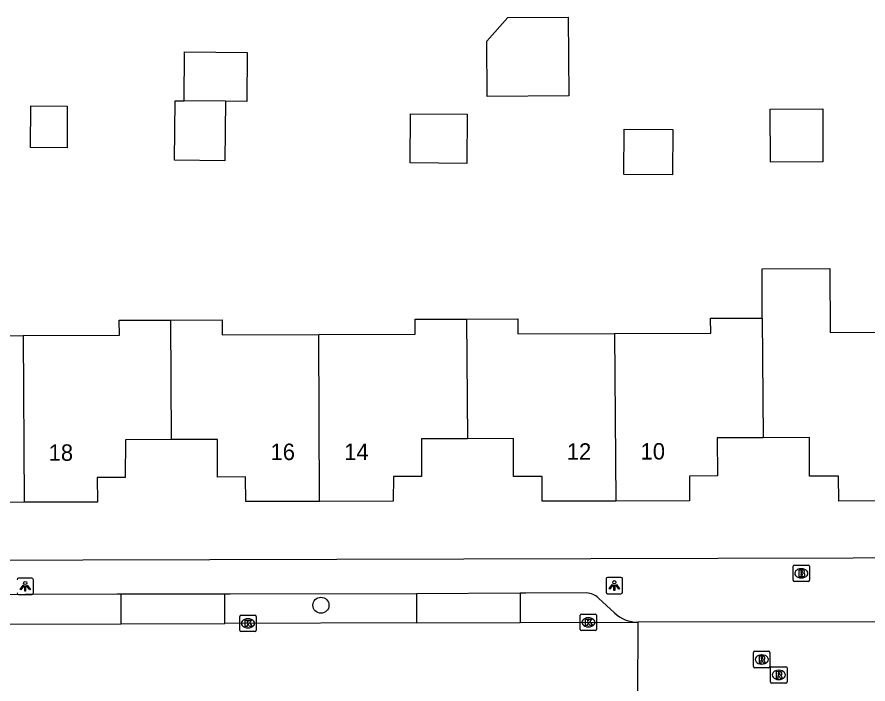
# Model space of a CAD drawing. Extents: x 160457 to 162082, y 388340 to 389736.
# Drawn here: x 160903.6 to 160955.3, y 388623.8 to 388664.4 of the extents above; entities that cross this region are included whole.
import ezdxf

# ---------------------------------------------------------------- set-up
doc = ezdxf.new("R2010")
doc.units = 0
for name, color, linetype in [('IMGEO_Boom', 7, 'Continuous'), ('IMGEO_Brandkraan', 7, 'Continuous'), ('IMGEO_Kolk', 7, 'Continuous'), ('IMGEO_Lichtpunt', 7, 'Continuous'), ('IMGEO_Pand', 7, 'Continuous'), ('IMGEO_Pand_nummerreeks', 7, 'Continuous'), ('IMGEO_Parkeervlak_open', 7, 'Continuous'), ('IMGEO_Rijbaan_lokaal_open', 7, 'Continuous'), ('IMGEO_Rioolput', 7, 'Continuous'), ('IMGEO_Voetpad_open', 7, 'Continuous')]:
    doc.layers.add(name, color=color, linetype=linetype)

msp = doc.modelspace()

# ---------------------------------------------------------------- linework, layer by layer
at = {"layer": 'IMGEO_Boom'}
msp.add_circle((160922.058, 388628.603), 0.489, dxfattribs=at)
at = {"layer": 'IMGEO_Brandkraan'}
for p, q in [((160950.865, 388631.045), (160951.717, 388631.045)), ((160950.79, 388630.119), (160950.79, 388630.971)), ((160951.278, 388630.825), (160951.303, 388630.825)), ((160951.791, 388630.971), (160951.791, 388630.119)), ((160951.717, 388630.045), (160950.865, 388630.045)), ((160951.301, 388630.265), (160951.276, 388630.265))]:
    msp.add_line(p, q, dxfattribs=at)
for points in [[(160950.865, 388631.045), (160951.717, 388631.045)], [(160950.79, 388630.119), (160950.79, 388630.971)], [(160951.138, 388630.745), (160951.138, 388630.345), (160951.351, 388630.345)], [(160951.369, 388630.745), (160951.138, 388630.745)], [(160951.317, 388630.664), (160951.263, 388630.664), (160951.263, 388630.588)], [(160951.263, 388630.588), (160951.316, 388630.588)], [(160951.325, 388630.512), (160951.263, 388630.512), (160951.263, 388630.431)], [(160951.791, 388630.971), (160951.791, 388630.119)], [(160951.717, 388630.045), (160950.865, 388630.045)], [(160951.263, 388630.431), (160951.325, 388630.431)]]:
    msp.add_lwpolyline(points, dxfattribs=at)
for centre, radius, start, end in [((160950.867, 388630.969), 0.0765, 91.552, 178.448), ((160950.867, 388630.969), 0.0765, 91.552, 178.448), ((160951.715, 388630.969), 0.0765, 1.552, 88.448), ((160951.715, 388630.969), 0.0765, 1.552, 88.448), ((160951.318, 388630.626), 0.0379, 267.8285, 90.9355), ((160951.326, 388630.471), 0.0404, 269.8759, 90.5077), ((160951.373, 388630.6), 0.145, 59.4692, 91.5367), ((160951.398, 388630.647), 0.0922, 285.5137, 58.1501), ((160951.403, 388630.455), 0.105, 301.3115, 78.989), ((160950.867, 388630.121), 0.0765, 181.552, 268.448), ((160950.867, 388630.121), 0.0765, 181.552, 268.448), ((160951.357, 388630.596), 0.251, 268.6676, 293.5347), ((160951.715, 388630.121), 0.0765, 271.552, 358.448), ((160951.715, 388630.121), 0.0765, 271.552, 358.448)]:
    msp.add_arc(centre, radius, start, end, dxfattribs=at)
for centre, major_axis, ratio, start_param, end_param in [((160951.277, 388630.545), (-0.387, 0.002), 0.722429, 4.712389, 7.853982), ((160951.302, 388630.545), (-0.39, 0.002), 0.717154, 1.570796, 4.712389)]:
    msp.add_ellipse(centre, major_axis=major_axis, ratio=ratio, start_param=start_param, end_param=end_param, dxfattribs=at)
at = {"layer": 'IMGEO_Kolk'}
for p, q in [((160917.119, 388627.075), (160917.119, 388627.927)), ((160917.194, 388628.001), (160918.046, 388628.001)), ((160918.12, 388627.927), (160918.12, 388627.075)), ((160937.832, 388627.136), (160937.832, 388627.988)), ((160937.907, 388628.062), (160938.759, 388628.062)), ((160938.833, 388627.988), (160938.833, 388627.136)), ((160917.607, 388627.781), (160917.632, 388627.781)), ((160938.32, 388627.842), (160938.345, 388627.842)), ((160918.046, 388627.001), (160917.194, 388627.001)), ((160917.63, 388627.221), (160917.605, 388627.221)), ((160938.759, 388627.062), (160937.907, 388627.062)), ((160938.343, 388627.282), (160938.318, 388627.282))]:
    msp.add_line(p, q, dxfattribs=at)
for points in [[(160917.119, 388627.075), (160917.119, 388627.927)], [(160917.194, 388628.001), (160918.046, 388628.001)], [(160918.12, 388627.927), (160918.12, 388627.075)], [(160937.832, 388627.136), (160937.832, 388627.988)], [(160937.907, 388628.062), (160938.759, 388628.062)], [(160938.833, 388627.988), (160938.833, 388627.136)], [(160917.44, 388627.701), (160917.563, 388627.701), (160917.563, 388627.55), (160917.693, 388627.701), (160917.857, 388627.701), (160917.711, 388627.55), (160917.864, 388627.301), (160917.712, 388627.301), (160917.627, 388627.465), (160917.563, 388627.398), (160917.563, 388627.301), (160917.44, 388627.301), (160917.44, 388627.701)], [(160938.153, 388627.762), (160938.276, 388627.762), (160938.276, 388627.611), (160938.406, 388627.762), (160938.57, 388627.762), (160938.424, 388627.611), (160938.577, 388627.362), (160938.425, 388627.362), (160938.34, 388627.526), (160938.276, 388627.459), (160938.276, 388627.362), (160938.153, 388627.362), (160938.153, 388627.762)], [(160918.046, 388627.001), (160917.194, 388627.001)], [(160938.759, 388627.062), (160937.907, 388627.062)]]:
    msp.add_lwpolyline(points, dxfattribs=at)
for centre, start, end in [((160917.196, 388627.925), 91.552, 178.448), ((160917.196, 388627.925), 91.552, 178.448), ((160918.044, 388627.925), 1.552, 88.448), ((160918.044, 388627.925), 1.552, 88.448), ((160937.909, 388627.986), 91.552, 178.448), ((160937.909, 388627.986), 91.552, 178.448), ((160938.757, 388627.986), 1.552, 88.448), ((160938.757, 388627.986), 1.552, 88.448), ((160917.196, 388627.077), 181.552, 268.448), ((160917.196, 388627.077), 181.552, 268.448), ((160918.044, 388627.077), 271.552, 358.448), ((160918.044, 388627.077), 271.552, 358.448), ((160937.909, 388627.138), 181.552, 268.448), ((160937.909, 388627.138), 181.552, 268.448), ((160938.757, 388627.138), 271.552, 358.448), ((160938.757, 388627.138), 271.552, 358.448)]:
    msp.add_arc(centre, 0.0765, start, end, dxfattribs=at)
for centre, major_axis, ratio, start_param, end_param in [((160917.606, 388627.501), (-0.387, 0.002), 0.722429, 4.712389, 7.853982), ((160917.631, 388627.501), (-0.39, 0.002), 0.717154, 1.570796, 4.712389), ((160938.319, 388627.562), (-0.387, 0.002), 0.722429, 4.712389, 7.853982), ((160938.344, 388627.562), (-0.39, 0.002), 0.717154, 1.570796, 4.712389)]:
    msp.add_ellipse(centre, major_axis=major_axis, ratio=ratio, start_param=start_param, end_param=end_param, dxfattribs=at)
at = {"layer": 'IMGEO_Lichtpunt'}
for p, q in [((160904.466, 388630.252), (160903.658, 388630.252)), ((160904.466, 388630.252), (160903.658, 388630.252)), ((160904.56, 388629.35), (160904.56, 388630.157)), ((160904.56, 388629.35), (160904.56, 388630.157)), ((160939.409, 388630.203), (160939.409, 388629.396)), ((160939.409, 388630.203), (160939.409, 388629.396)), ((160940.311, 388630.298), (160939.503, 388630.298)), ((160940.311, 388630.298), (160939.503, 388630.298)), ((160940.405, 388629.396), (160940.405, 388630.203)), ((160940.405, 388629.396), (160940.405, 388630.203)), ((160903.658, 388629.256), (160904.466, 388629.256)), ((160903.658, 388629.256), (160904.466, 388629.256)), ((160939.503, 388629.302), (160940.311, 388629.302)), ((160939.503, 388629.302), (160940.311, 388629.302))]:
    msp.add_line(p, q, dxfattribs=at)
for points in [[(160903.938, 388629.821), (160903.977, 388629.793), (160903.789, 388629.531), (160903.751, 388629.558), (160903.938, 388629.821)], [(160904.04, 388629.773), (160904.087, 388629.773), (160904.087, 388629.451), (160904.04, 388629.451), (160904.04, 388629.773)], [(160904.15, 388629.793), (160904.188, 388629.82), (160904.375, 388629.558), (160904.336, 388629.53), (160904.15, 388629.793)], [(160939.783, 388629.867), (160939.822, 388629.839), (160939.634, 388629.577), (160939.596, 388629.604), (160939.783, 388629.867)], [(160939.885, 388629.819), (160939.932, 388629.819), (160939.932, 388629.497), (160939.885, 388629.497), (160939.885, 388629.819)], [(160939.995, 388629.839), (160940.033, 388629.866), (160940.22, 388629.604), (160940.181, 388629.576), (160939.995, 388629.839)]]:
    msp.add_lwpolyline(points, dxfattribs=at)
for centre in [(160904.063, 388629.955), (160939.908, 388630.001)]:
    msp.add_circle(centre, 0.0994, dxfattribs=at)
for centre, start, end in [((160903.658, 388630.157), 90, 180), ((160903.658, 388630.157), 90, 180), ((160904.466, 388630.157), 0, 90), ((160904.466, 388630.157), 0, 90), ((160939.503, 388630.203), 90, 180), ((160939.503, 388630.203), 90, 180), ((160940.311, 388630.203), 0, 90), ((160940.311, 388630.203), 0, 90), ((160903.658, 388629.35), 180, 270), ((160903.658, 388629.35), 180, 270), ((160904.466, 388629.35), 270, 0), ((160904.466, 388629.35), 270, 360), ((160939.503, 388629.396), 180, 270), ((160939.503, 388629.396), 180, 270), ((160940.311, 388629.396), 270, 0), ((160940.311, 388629.396), 270, 360)]:
    msp.add_arc(centre, 0.0946, start, end, dxfattribs=at)
at = {"layer": 'IMGEO_Pand'}
for points in [[(160932.181, 388659.558), (160932.158, 388662.928), (160933.422, 388664.368), (160937.109, 388664.394), (160937.142, 388659.593), (160932.181, 388659.558)], [(160913.741, 388659.285), (160913.764, 388662.27), (160917.567, 388662.242), (160917.544, 388659.256), (160916.244, 388659.266)], [(160906.606, 388656.428), (160904.384, 388656.445), (160904.403, 388658.994), (160906.625, 388658.977), (160906.606, 388656.428)], [(160916.244, 388659.266), (160916.217, 388655.652), (160913.152, 388655.675), (160913.179, 388659.289), (160913.741, 388659.285)], [(160916.244, 388659.266), (160913.741, 388659.285)], [(160930.927, 388655.488), (160927.478, 388655.514), (160927.501, 388658.511), (160930.949, 388658.486), (160930.927, 388655.488)], [(160949.406, 388655.572), (160949.394, 388658.791), (160952.59, 388658.802), (160952.602, 388655.583), (160949.406, 388655.572)], [(160943.453, 388654.786), (160940.485, 388654.808), (160940.505, 388657.573), (160943.474, 388657.551), (160943.453, 388654.786)], [(160948.91, 388646.076), (160948.899, 388649.077), (160953.025, 388649.092), (160953.039, 388645.192), (160957.924, 388645.209)], [(160903.991, 388634.867), (160899.482, 388634.862), (160899.482, 388636.358), (160897.77, 388636.351), (160897.739, 388638.667), (160894.761, 388638.657), (160891.541, 388638.646), (160891.512, 388647.372), (160898.002, 388647.394), (160898.058, 388645.899), (160898.061, 388645), (160903.941, 388645.02)], [(160921.922, 388645.083), (160927.792, 388645.103), (160927.789, 388646.003), (160930.919, 388646.014)], [(160930.919, 388646.014), (160934.039, 388646.024), (160934.043, 388645.125), (160939.913, 388645.145)], [(160930.919, 388646.014), (160930.968, 388638.737)], [(160939.913, 388645.145), (160945.773, 388645.165), (160945.77, 388646.065), (160948.91, 388646.076)], [(160948.91, 388646.076), (160948.975, 388638.793)], [(160903.941, 388645.02), (160909.791, 388645.04), (160909.788, 388645.94), (160912.918, 388645.951)], [(160912.918, 388645.951), (160916.048, 388645.962), (160916.052, 388645.063), (160921.922, 388645.083)], [(160912.971, 388638.683), (160912.918, 388645.951)], [(160903.941, 388645.02), (160903.991, 388634.867)], [(160921.975, 388634.92), (160921.922, 388645.083)], [(160939.913, 388645.145), (160940.008, 388634.943)], [(160948.975, 388638.793), (160946.177, 388638.786), (160946.183, 388636.467), (160944.484, 388636.463), (160944.488, 388634.954), (160940.008, 388634.943)], [(160958.032, 388634.956), (160953.563, 388634.944), (160953.559, 388636.454), (160951.791, 388636.45), (160951.785, 388638.8), (160948.975, 388638.793)], [(160912.971, 388638.683), (160910.173, 388638.669), (160910.148, 388636.377), (160908.443, 388636.382), (160908.471, 388634.872), (160903.991, 388634.867)], [(160921.975, 388634.92), (160917.486, 388634.914), (160917.47, 388636.411), (160915.771, 388636.402), (160915.761, 388638.697), (160912.971, 388638.683)], [(160930.968, 388638.737), (160928.176, 388638.728), (160928.167, 388636.428), (160926.467, 388636.426), (160926.455, 388634.925), (160921.975, 388634.92)], [(160940.008, 388634.943), (160935.519, 388634.932), (160935.516, 388636.442), (160933.776, 388636.438), (160933.768, 388638.747), (160930.968, 388638.737)]]:
    msp.add_lwpolyline(points, dxfattribs=at)
at = {"layer": 'IMGEO_Parkeervlak_open'}
for points in [[(160909.903, 388627.48), (160909.898, 388629.266)], [(160916.213, 388627.498), (160916.208, 388629.273)], [(160927.875, 388629.301), (160927.88, 388627.531)], [(160934.171, 388629.328), (160934.176, 388627.549)]]:
    msp.add_lwpolyline(points, dxfattribs=at)
at = {"layer": 'IMGEO_Rijbaan_lokaal_open'}
for points in [[(160898.208, 388627.447), (160909.903, 388627.48)], [(160909.903, 388627.48), (160916.213, 388627.498)], [(160927.88, 388627.531), (160916.213, 388627.498)], [(160927.88, 388627.531), (160934.176, 388627.549)], [(160934.176, 388627.549), (160941.339, 388627.57)], [(160941.339, 388627.57), (160941.315, 388623.065), (160941.313, 388622.774)], [(160957.279, 388627.635), (160956.983, 388627.6), (160941.339, 388627.57)]]:
    msp.add_lwpolyline(points, dxfattribs=at)
at = {"layer": 'IMGEO_Rioolput'}
for p, q in [((160948.379, 388624.874), (160948.379, 388625.726)), ((160948.454, 388625.8), (160949.306, 388625.8)), ((160948.867, 388625.58), (160948.892, 388625.58)), ((160949.38, 388625.726), (160949.38, 388624.874)), ((160949.306, 388624.8), (160948.454, 388624.8)), ((160948.89, 388625.02), (160948.865, 388625.02)), ((160949.417, 388623.936), (160949.417, 388624.788)), ((160949.492, 388624.862), (160950.344, 388624.862)), ((160950.418, 388624.788), (160950.418, 388623.936)), ((160949.905, 388624.642), (160949.93, 388624.642)), ((160950.344, 388623.862), (160949.492, 388623.862)), ((160949.928, 388624.082), (160949.903, 388624.082))]:
    msp.add_line(p, q, dxfattribs=at)
for points in [[(160948.379, 388624.874), (160948.379, 388625.726)], [(160948.454, 388625.8), (160949.306, 388625.8)], [(160948.968, 388625.498), (160948.716, 388625.5), (160948.716, 388625.1)], [(160948.894, 388625.419), (160948.84, 388625.419), (160948.84, 388625.338)], [(160948.84, 388625.338), (160948.892, 388625.338)], [(160949.38, 388625.726), (160949.38, 388624.874)], [(160949.306, 388624.8), (160948.454, 388624.8)], [(160948.716, 388625.1), (160948.84, 388625.1), (160948.84, 388625.262), (160948.851, 388625.262)], [(160948.898, 388625.233), (160948.969, 388625.1), (160949.109, 388625.1), (160949.044, 388625.226)], [(160949.417, 388623.936), (160949.417, 388624.788)], [(160949.492, 388624.862), (160950.344, 388624.862)], [(160950.418, 388624.788), (160950.418, 388623.936)], [(160950.006, 388624.56), (160949.754, 388624.562), (160949.754, 388624.162)], [(160949.754, 388624.162), (160949.878, 388624.162), (160949.878, 388624.324), (160949.889, 388624.324)], [(160949.932, 388624.481), (160949.878, 388624.481), (160949.878, 388624.4)], [(160949.878, 388624.4), (160949.93, 388624.4)], [(160949.936, 388624.295), (160950.007, 388624.162), (160950.147, 388624.162), (160950.082, 388624.288)], [(160950.344, 388623.862), (160949.492, 388623.862)]]:
    msp.add_lwpolyline(points, dxfattribs=at)
for centre, radius, start, end in [((160948.456, 388625.724), 0.0765, 91.552, 178.448), ((160948.456, 388625.724), 0.0765, 91.552, 178.448), ((160948.876, 388625.527), 0.19, 274.7715, 282.9687), ((160948.9, 388625.323), 0.0964, 77.0061, 93.1865), ((160948.914, 388625.38), 0.0378, 276.6634, 79.6772), ((160948.967, 388625.388), 0.109, 350.3612, 89.416), ((160948.965, 388625.388), 0.112, 277.5842, 350.9817), ((160949.304, 388625.724), 0.0765, 1.552, 88.448), ((160949.304, 388625.724), 0.0765, 1.552, 88.448), ((160948.456, 388624.876), 0.0765, 181.552, 268.448), ((160948.456, 388624.876), 0.0765, 181.552, 268.448), ((160948.85, 388625.209), 0.0533, 26.0293, 88.6989), ((160948.949, 388625.173), 0.108, 29.5134, 73.7905), ((160949.304, 388624.876), 0.0765, 271.552, 358.448), ((160949.304, 388624.876), 0.0765, 271.552, 358.448), ((160949.494, 388624.786), 0.0765, 91.552, 178.448), ((160949.494, 388624.786), 0.0765, 91.552, 178.448), ((160950.342, 388624.786), 0.0765, 1.552, 88.448), ((160950.342, 388624.786), 0.0765, 1.552, 88.448), ((160949.888, 388624.271), 0.0533, 26.0293, 88.6989), ((160949.914, 388624.589), 0.19, 274.7715, 282.9687), ((160949.938, 388624.385), 0.0964, 77.0061, 93.1865), ((160949.952, 388624.442), 0.0378, 276.6634, 79.6772), ((160950.005, 388624.45), 0.109, 350.3612, 89.416), ((160950.003, 388624.45), 0.112, 277.5842, 350.9817), ((160949.987, 388624.235), 0.108, 29.5134, 73.7905), ((160949.494, 388623.938), 0.0765, 181.552, 268.448), ((160949.494, 388623.938), 0.0765, 181.552, 268.448), ((160950.342, 388623.938), 0.0765, 271.552, 358.448), ((160950.342, 388623.938), 0.0765, 271.552, 358.448)]:
    msp.add_arc(centre, radius, start, end, dxfattribs=at)
for centre, major_axis, ratio, start_param, end_param in [((160948.866, 388625.3), (-0.387, 0.002), 0.722429, 4.712389, 7.853982), ((160948.891, 388625.3), (-0.39, 0.002), 0.717154, 1.570796, 4.712389), ((160949.904, 388624.362), (-0.387, 0.002), 0.722429, 4.712389, 7.853982), ((160949.929, 388624.362), (-0.39, 0.002), 0.717154, 1.570796, 4.712389)]:
    msp.add_ellipse(centre, major_axis=major_axis, ratio=ratio, start_param=start_param, end_param=end_param, dxfattribs=at)
at = {"layer": 'IMGEO_Voetpad_open'}
for points in [[(160892.083, 388631.326), (160946.205, 388631.457), (160987.335, 388631.563), (160996.857, 388631.585)], [(160909.898, 388629.266), (160909.644, 388629.266), (160898.435, 388629.235), (160898.203, 388629.235)], [(160916.208, 388629.273), (160909.898, 388629.266)], [(160927.875, 388629.301), (160916.537, 388629.273), (160916.208, 388629.273)], [(160934.171, 388629.328), (160927.875, 388629.301)], [(160938.227, 388629.349), (160934.525, 388629.329), (160934.171, 388629.328)], [(160939.924, 388628.134), (160938.948, 388629.039)]]:
    msp.add_lwpolyline(points, dxfattribs=at)
for centre, radius, start, end in [((160938.184, 388628.256), 1.094, 45.7116, 87.757), ((160941.349, 388629.652), 2.082, 226.8141, 269.7227)]:
    msp.add_arc(centre, radius, start, end, dxfattribs=at)

# ---------------------------------------------------------------- texts
at = {"layer": 'IMGEO_Pand_nummerreeks'}
for s, rotation, p in [('18', 0.0637, (160905.489, 388637.389)), ('16', 0.0703, (160918.99, 388637.436)), ('14', 0.0703, (160923.474, 388637.441)), ('12', 0.1405, (160937.017, 388637.455)), ('10', 0.1405, (160941.508, 388637.466))]:
    msp.add_text(s, height=1, rotation=rotation, dxfattribs=at).set_placement(p)

doc.saveas('drawing.dxf')
